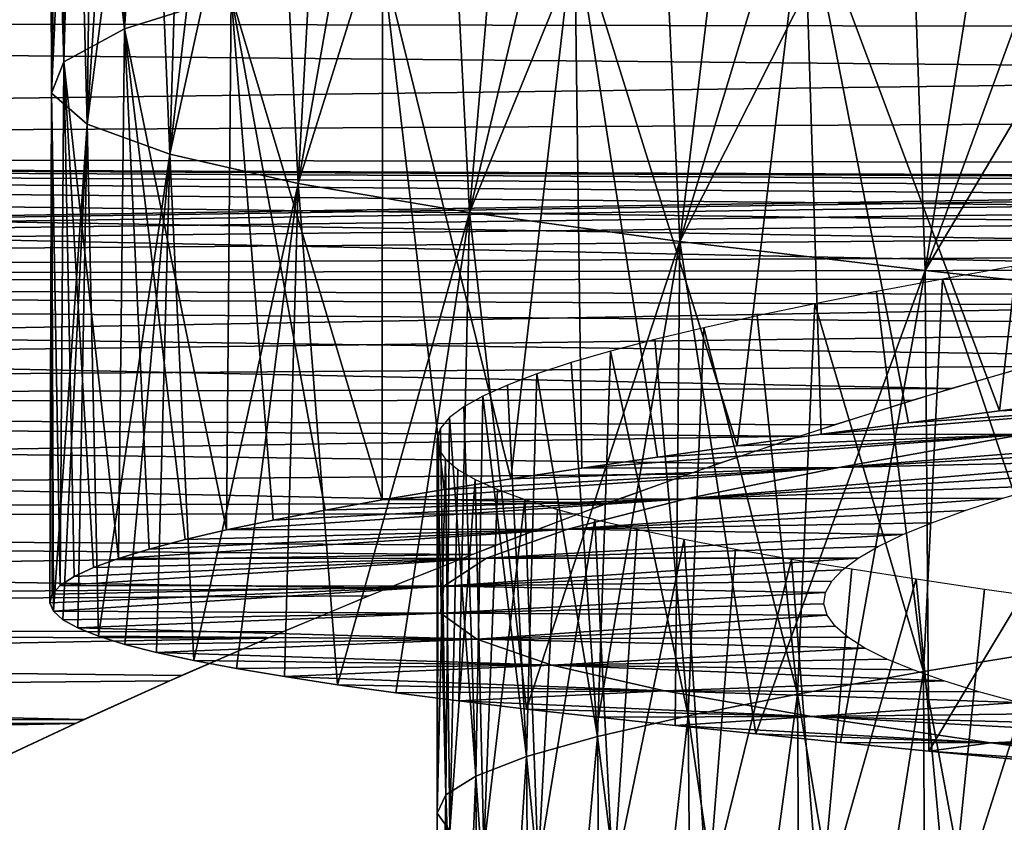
# Model space of a CAD drawing. Header units: millimetres. Extents: x -161 to 161, y -94 to 1149.
# Tile 850 of 1056: x 37.41 to 40.46, y 445.73 to 448.22. Entities that reach past the tile are written whole.
import ezdxf

# ---------------------------------------------------------------- set-up
doc = ezdxf.new("R2010")
doc.units = ezdxf.units.MM
doc.header["$LTSCALE"] = 81.481481
for name, color, linetype in [('43', 7, 'CONTINUOUS'), ('44', 7, 'CONTINUOUS'), ('85', 7, 'CONTINUOUS'), ('87', 7, 'CONTINUOUS'), ('88', 7, 'CONTINUOUS')]:
    doc.layers.add(name, color=color, linetype=linetype)

msp = doc.modelspace()

# ---------------------------------------------------------------- linework, layer by layer
at = {"layer": '43', "color": 7, "linetype": 'CONTINUOUS', "true_color": 0xaaaaaa}
for points in [[(53, 448.396, -10.9496), (53, 448.1778, -10.685), (24.2, 448.2317, -10.7516), (53, 448.396, -10.9496)], [(53, 448.1778, -10.685), (53, 447.9648, -10.4157), (24.2, 448.2317, -10.7516), (53, 448.1778, -10.685)], [(24.2, 448.2317, -10.7516), (53, 447.9648, -10.4157), (24.2, 447.8095, -10.2126), (24.2, 448.2317, -10.7516)], [(53, 447.9648, -10.4157), (53, 447.757, -10.1418), (24.2, 447.8095, -10.2126), (53, 447.9648, -10.4157)], [(24.2, 447.8095, -10.2126), (53, 447.757, -10.1418), (44.6661, 447.7231, -10.0967), (24.2, 447.8095, -10.2126)], [(24.2, 447.4093, -9.6571), (24.2, 447.8095, -10.2126), (41.7641, 447.4471, -9.7116), (24.2, 447.4093, -9.6571)], [(41.7641, 447.4471, -9.7116), (24.2, 447.8095, -10.2126), (42.1324, 447.5158, -9.8096), (41.7641, 447.4471, -9.7116)], [(42.1324, 447.5158, -9.8096), (24.2, 447.8095, -10.2126), (42.4996, 447.5749, -9.8927), (42.1324, 447.5158, -9.8096)], [(42.4996, 447.5749, -9.8927), (24.2, 447.8095, -10.2126), (42.8642, 447.6245, -9.9617), (42.4996, 447.5749, -9.8927)], [(42.8642, 447.6245, -9.9617), (24.2, 447.8095, -10.2126), (43.2263, 447.6639, -10.016), (42.8642, 447.6245, -9.9617)], [(43.2263, 447.6639, -10.016), (24.2, 447.8095, -10.2126), (43.5868, 447.6932, -10.056), (43.2263, 447.6639, -10.016)], [(43.5868, 447.6932, -10.056), (24.2, 447.8095, -10.2126), (43.9466, 447.7126, -10.0824), (43.5868, 447.6932, -10.056)], [(43.9466, 447.7126, -10.0824), (24.2, 447.8095, -10.2126), (44.3065, 447.7225, -10.0959), (43.9466, 447.7126, -10.0824)], [(44.3065, 447.7225, -10.0959), (24.2, 447.8095, -10.2126), (44.6661, 447.7231, -10.0967), (44.3065, 447.7225, -10.0959)], [(41.3963, 447.3688, -9.5983), (24.2, 447.4093, -9.6571), (41.7641, 447.4471, -9.7116), (41.3963, 447.3688, -9.5983)], [(24.2, 447.0318, -9.0859), (24.2, 447.4093, -9.6571), (40.2956, 447.0783, -9.1591), (24.2, 447.0318, -9.0859)], [(40.2956, 447.0783, -9.1591), (24.2, 447.4093, -9.6571), (40.6627, 447.1839, -9.3221), (40.2956, 447.0783, -9.1591)], [(40.6627, 447.1839, -9.3221), (24.2, 447.4093, -9.6571), (41.0302, 447.2811, -9.4687), (40.6627, 447.1839, -9.3221)], [(41.0302, 447.2811, -9.4687), (24.2, 447.4093, -9.6571), (41.3963, 447.3688, -9.5983), (41.0302, 447.2811, -9.4687)], [(39.9326, 446.9656, -8.9804), (24.2, 447.0318, -9.0859), (40.2956, 447.0783, -9.1591), (39.9326, 446.9656, -8.9804)], [(24.2, 446.6776, -8.5), (24.2, 447.0318, -9.0859), (39.2283, 446.7226, -8.5775), (24.2, 446.6776, -8.5)], [(39.2283, 446.7226, -8.5775), (24.2, 447.0318, -9.0859), (39.5773, 446.847, -8.787), (39.2283, 446.7226, -8.5775)], [(39.5773, 446.847, -8.787), (24.2, 447.0318, -9.0859), (39.9326, 446.9656, -8.9804), (39.5773, 446.847, -8.787)], [(38.884, 446.5927, -8.3512), (24.2, 446.6776, -8.5), (39.2283, 446.7226, -8.5775), (38.884, 446.5927, -8.3512)], [(24.2, 446.3472, -7.9003), (24.2, 446.6776, -8.5), (38.5475, 446.4592, -8.11), (24.2, 446.3472, -7.9003)], [(38.5475, 446.4592, -8.11), (24.2, 446.6776, -8.5), (38.884, 446.5927, -8.3512), (38.5475, 446.4592, -8.11)], [(38.2218, 446.3241, -7.856), (24.2, 446.3472, -7.9003), (38.5475, 446.4592, -8.11), (38.2218, 446.3241, -7.856)], [(24.2, 446.0413, -7.2878), (24.2, 446.3472, -7.9003), (37.605, 446.052, -7.3101), (24.2, 446.0413, -7.2878)], [(37.605, 446.052, -7.3101), (24.2, 446.3472, -7.9003), (37.9084, 446.1885, -7.5901), (37.605, 446.052, -7.3101)], [(37.9084, 446.1885, -7.5901), (24.2, 446.3472, -7.9003), (38.2218, 446.3241, -7.856), (37.9084, 446.1885, -7.5901)], [(37.3122, 445.9156, -7.0167), (24.2, 446.0413, -7.2878), (37.605, 446.052, -7.3101), (37.3122, 445.9156, -7.0167)]]:
    msp.add_3dface(points, dxfattribs=at)
at = {"layer": '44', "color": 7, "linetype": 'CONTINUOUS', "true_color": 0xaaaaaa}
for points in [[(53, 448.1778, 10.685), (53, 448.396, 10.9496), (24.2, 448.2317, 10.7516), (53, 448.1778, 10.685)], [(24.2, 447.8095, 10.2126), (53, 448.1778, 10.685), (24.2, 448.2317, 10.7516), (24.2, 447.8095, 10.2126)], [(53, 447.9648, 10.4157), (53, 448.1778, 10.685), (24.2, 447.8095, 10.2126), (53, 447.9648, 10.4157)], [(53, 447.757, 10.1418), (53, 447.9648, 10.4157), (24.2, 447.8095, 10.2126), (53, 447.757, 10.1418)], [(44.5662, 447.7238, 10.0975), (53, 447.757, 10.1418), (24.2, 447.8095, 10.2126), (44.5662, 447.7238, 10.0975)], [(44.197, 447.7205, 10.0932), (44.5662, 447.7238, 10.0975), (24.2, 447.8095, 10.2126), (44.197, 447.7205, 10.0932)], [(24.2, 447.4093, 9.6571), (44.197, 447.7205, 10.0932), (24.2, 447.8095, 10.2126), (24.2, 447.4093, 9.6571)], [(43.8276, 447.7071, 10.075), (44.197, 447.7205, 10.0932), (24.2, 447.4093, 9.6571), (43.8276, 447.7071, 10.075)], [(43.4584, 447.6835, 10.0428), (43.8276, 447.7071, 10.075), (24.2, 447.4093, 9.6571), (43.4584, 447.6835, 10.0428)], [(43.0895, 447.6498, 9.9966), (43.4584, 447.6835, 10.0428), (24.2, 447.4093, 9.6571), (43.0895, 447.6498, 9.9966)], [(42.7203, 447.606, 9.936), (43.0895, 447.6498, 9.9966), (24.2, 447.4093, 9.6571), (42.7203, 447.606, 9.936)], [(42.3509, 447.5523, 9.8611), (42.7203, 447.606, 9.936), (24.2, 447.4093, 9.6571), (42.3509, 447.5523, 9.8611)], [(41.9826, 447.4892, 9.7718), (42.3509, 447.5523, 9.8611), (24.2, 447.4093, 9.6571), (41.9826, 447.4892, 9.7718)], [(41.6166, 447.4167, 9.6679), (41.9826, 447.4892, 9.7718), (24.2, 447.4093, 9.6571), (41.6166, 447.4167, 9.6679)], [(41.2519, 447.3351, 9.5488), (41.6166, 447.4167, 9.6679), (24.2, 447.4093, 9.6571), (41.2519, 447.3351, 9.5488)], [(24.2, 447.0318, 9.0859), (41.2519, 447.3351, 9.5488), (24.2, 447.4093, 9.6571), (24.2, 447.0318, 9.0859)], [(40.8882, 447.2448, 9.4143), (41.2519, 447.3351, 9.5488), (24.2, 447.0318, 9.0859), (40.8882, 447.2448, 9.4143)], [(40.528, 447.1466, 9.2651), (40.8882, 447.2448, 9.4143), (24.2, 447.0318, 9.0859), (40.528, 447.1466, 9.2651)], [(40.1734, 447.0418, 9.1017), (40.528, 447.1466, 9.2651), (24.2, 447.0318, 9.0859), (40.1734, 447.0418, 9.1017)], [(39.8236, 446.9301, 8.9231), (40.1734, 447.0418, 9.1017), (24.2, 447.0318, 9.0859), (39.8236, 446.9301, 8.9231)], [(24.2, 446.6776, 8.5), (39.8236, 446.9301, 8.9231), (24.2, 447.0318, 9.0859), (24.2, 446.6776, 8.5)], [(39.4779, 446.8122, 8.729), (39.8236, 446.9301, 8.9231), (24.2, 446.6776, 8.5), (39.4779, 446.8122, 8.729)], [(39.1388, 446.6896, 8.5207), (39.4779, 446.8122, 8.729), (24.2, 446.6776, 8.5), (39.1388, 446.6896, 8.5207)], [(38.8091, 446.5639, 8.3), (39.1388, 446.6896, 8.5207), (24.2, 446.6776, 8.5), (38.8091, 446.5639, 8.3)], [(24.2, 446.3472, 7.9003), (38.8091, 446.5639, 8.3), (24.2, 446.6776, 8.5), (24.2, 446.3472, 7.9003)], [(38.4883, 446.4354, 8.0661), (38.8091, 446.5639, 8.3), (24.2, 446.3472, 7.9003), (38.4883, 446.4354, 8.0661)], [(38.1754, 446.3044, 7.8181), (38.4883, 446.4354, 8.0661), (24.2, 446.3472, 7.9003), (38.1754, 446.3044, 7.8181)], [(24.2, 446.0413, 7.2878), (38.1754, 446.3044, 7.8181), (24.2, 446.3472, 7.9003), (24.2, 446.0413, 7.2878)], [(37.8719, 446.1721, 7.5573), (38.1754, 446.3044, 7.8181), (24.2, 446.0413, 7.2878), (37.8719, 446.1721, 7.5573)], [(37.5795, 446.0401, 7.2852), (37.8719, 446.1721, 7.5573), (24.2, 446.0413, 7.2878), (37.5795, 446.0401, 7.2852)], [(24.2, 445.7603, 6.6634), (37.5795, 446.0401, 7.2852), (24.2, 446.0413, 7.2878), (24.2, 445.7603, 6.6634)], [(37.2977, 445.9087, 7.0013), (37.5795, 446.0401, 7.2852), (24.2, 445.7603, 6.6634), (37.2977, 445.9087, 7.0013)]]:
    msp.add_3dface(points, dxfattribs=at)
at = {"layer": '85', "color": 7, "linetype": 'CONTINUOUS', "true_color": 0xaaaaaa}
for points in [[(40.5168, 446.9356, 4.1769), (41.1718, 447.0422, 4.714), (39.8911, 446.936, 5.2298), (40.5168, 446.9356, 4.1769)], [(39.8911, 446.936, 5.2298), (41.1718, 447.0422, 4.714), (40.1624, 446.9721, 5.4564), (39.8911, 446.936, 5.2298)], [(40.1624, 446.9721, 5.4564), (41.1718, 447.0422, 4.714), (40.4447, 447.0087, 5.6689), (40.1624, 446.9721, 5.4564)], [(40.4447, 447.0087, 5.6689), (41.1718, 447.0422, 4.714), (40.7371, 447.046, 5.8671), (40.4447, 447.0087, 5.6689)], [(39.9468, 446.8334, 3.5499), (40.5168, 446.9356, 4.1769), (39.1498, 446.8316, 4.4715), (39.9468, 446.8334, 3.5499)], [(39.1498, 446.8316, 4.4715), (40.5168, 446.9356, 4.1769), (39.3841, 446.8657, 4.7368), (39.1498, 446.8316, 4.4715)], [(39.3841, 446.8657, 4.7368), (40.5168, 446.9356, 4.1769), (39.6314, 446.9006, 4.9898), (39.3841, 446.8657, 4.7368)], [(39.6314, 446.9006, 4.9898), (40.5168, 446.9356, 4.1769), (39.8911, 446.936, 5.2298), (39.6314, 446.9006, 4.9898)], [(40.5168, 446.9356, 4.1769), (39.9468, 446.8334, 3.5499), (41.2223, 446.9358, 3.188), (40.5168, 446.9356, 4.1769)], [(41.2223, 446.9358, 3.188), (39.9468, 446.8334, 3.5499), (41.0458, 446.8951, 2.9969), (41.2223, 446.9358, 3.188)], [(41.0458, 446.8951, 2.9969), (39.9468, 446.8334, 3.5499), (40.8803, 446.855, 2.796), (41.0458, 446.8951, 2.9969)], [(39.9468, 446.8334, 3.5499), (39.4732, 446.7356, 2.8467), (40.8803, 446.855, 2.796), (39.9468, 446.8334, 3.5499)], [(40.8803, 446.855, 2.796), (39.4732, 446.7356, 2.8467), (40.7262, 446.8153, 2.5861), (40.8803, 446.855, 2.796)], [(39.4732, 446.7356, 2.8467), (39.9468, 446.8334, 3.5499), (38.5307, 446.7328, 3.6096), (39.4732, 446.7356, 2.8467)], [(38.5307, 446.7328, 3.6096), (39.9468, 446.8334, 3.5499), (38.7227, 446.7651, 3.9072), (38.5307, 446.7328, 3.6096)], [(38.7227, 446.7651, 3.9072), (39.9468, 446.8334, 3.5499), (38.9292, 446.798, 4.1947), (38.7227, 446.7651, 3.9072)], [(38.9292, 446.798, 4.1947), (39.9468, 446.8334, 3.5499), (39.1498, 446.8316, 4.4715), (38.9292, 446.798, 4.1947)], [(40.7262, 446.8153, 2.5861), (39.4732, 446.7356, 2.8467), (40.5841, 446.7762, 2.3681), (40.7262, 446.8153, 2.5861)], [(40.5841, 446.7762, 2.3681), (39.4732, 446.7356, 2.8467), (40.4545, 446.7377, 2.1428), (40.5841, 446.7762, 2.3681)], [(39.1061, 446.6419, 2.0822), (39.4732, 446.7356, 2.8467), (38.0475, 446.6395, 2.6644), (39.1061, 446.6419, 2.0822)], [(38.0475, 446.6395, 2.6644), (39.4732, 446.7356, 2.8467), (38.1927, 446.67, 2.9875), (38.0475, 446.6395, 2.6644)], [(38.1927, 446.67, 2.9875), (39.4732, 446.7356, 2.8467), (38.3539, 446.7011, 3.3029), (38.1927, 446.67, 2.9875)], [(38.3539, 446.7011, 3.3029), (39.4732, 446.7356, 2.8467), (38.5307, 446.7328, 3.6096), (38.3539, 446.7011, 3.3029)], [(39.4732, 446.7356, 2.8467), (39.1061, 446.6419, 2.0822), (40.4545, 446.7377, 2.1428), (39.4732, 446.7356, 2.8467)], [(40.4545, 446.7377, 2.1428), (39.1061, 446.6419, 2.0822), (40.338, 446.6997, 1.911), (40.4545, 446.7377, 2.1428)], [(40.338, 446.6997, 1.911), (39.1061, 446.6419, 2.0822), (40.2347, 446.6622, 1.6733), (40.338, 446.6997, 1.911)], [(40.2347, 446.6622, 1.6733), (39.1061, 446.6419, 2.0822), (40.1449, 446.6251, 1.43), (40.2347, 446.6622, 1.6733)], [(38.8539, 446.5521, 1.2722), (39.1061, 446.6419, 2.0822), (37.7124, 446.5513, 1.6565), (38.8539, 446.5521, 1.2722)], [(37.7124, 446.5513, 1.6565), (39.1061, 446.6419, 2.0822), (37.8072, 446.5802, 1.998), (37.7124, 446.5513, 1.6565)], [(37.8072, 446.5802, 1.998), (39.1061, 446.6419, 2.0822), (37.9189, 446.6096, 2.3343), (37.8072, 446.5802, 1.998)], [(37.9189, 446.6096, 2.3343), (39.1061, 446.6419, 2.0822), (38.0475, 446.6395, 2.6644), (37.9189, 446.6096, 2.3343)], [(39.1061, 446.6419, 2.0822), (38.8539, 446.5521, 1.2722), (40.1449, 446.6251, 1.43), (39.1061, 446.6419, 2.0822)], [(40.1449, 446.6251, 1.43), (38.8539, 446.5521, 1.2722), (40.0688, 446.5885, 1.1816), (40.1449, 446.6251, 1.43)], [(40.0688, 446.5885, 1.1816), (38.8539, 446.5521, 1.2722), (40.0065, 446.5522, 0.9289), (40.0688, 446.5885, 1.1816)], [(38.721, 446.4657, 0.4341), (38.8539, 446.5521, 1.2722), (37.532, 446.4675, 0.6093), (38.721, 446.4657, 0.4341)], [(37.532, 446.4675, 0.6093), (38.8539, 446.5521, 1.2722), (37.5747, 446.495, 0.9612), (37.532, 446.4675, 0.6093)], [(37.5747, 446.495, 0.9612), (38.8539, 446.5521, 1.2722), (37.6349, 446.5229, 1.3106), (37.5747, 446.495, 0.9612)], [(37.6349, 446.5229, 1.3106), (38.8539, 446.5521, 1.2722), (37.7124, 446.5513, 1.6565), (37.6349, 446.5229, 1.3106)], [(38.8539, 446.5521, 1.2722), (38.721, 446.4657, 0.4341), (40.0065, 446.5522, 0.9289), (38.8539, 446.5521, 1.2722)], [(40.0065, 446.5522, 0.9289), (38.721, 446.4657, 0.4341), (39.9582, 446.5162, 0.6728), (40.0065, 446.5522, 0.9289)], [(39.9582, 446.5162, 0.6728), (38.721, 446.4657, 0.4341), (39.9244, 446.4807, 0.4143), (39.9582, 446.5162, 0.6728)], [(39.9244, 446.4807, 0.4143), (38.721, 446.4657, 0.4341), (39.905, 446.4454, 0.1543), (39.9244, 446.4807, 0.4143)], [(37.5111, 446.3875, -0.4531), (38.721, 446.4657, 0.4341), (37.5001, 446.4138, -0.0988), (37.5111, 446.3875, -0.4531)], [(37.5001, 446.4138, -0.0988), (38.721, 446.4657, 0.4341), (37.5071, 446.4405, 0.2556), (37.5001, 446.4138, -0.0988)], [(37.5071, 446.4405, 0.2556), (38.721, 446.4657, 0.4341), (37.532, 446.4675, 0.6093), (37.5071, 446.4405, 0.2556)], [(38.7109, 446.3821, -0.4145), (38.721, 446.4657, 0.4341), (37.5111, 446.3875, -0.4531), (38.7109, 446.3821, -0.4145)], [(38.721, 446.4657, 0.4341), (38.7109, 446.3821, -0.4145), (39.905, 446.4454, 0.1543), (38.721, 446.4657, 0.4341)], [(39.905, 446.4454, 0.1543), (38.7109, 446.3821, -0.4145), (39.9002, 446.4105, -0.1063), (39.905, 446.4454, 0.1543)], [(39.9002, 446.4105, -0.1063), (38.7109, 446.3821, -0.4145), (39.9103, 446.3759, -0.3669), (39.9002, 446.4105, -0.1063)], [(37.54, 446.3615, -0.8065), (38.7109, 446.3821, -0.4145), (37.5111, 446.3875, -0.4531), (37.54, 446.3615, -0.8065)], [(37.5865, 446.3358, -1.158), (38.7109, 446.3821, -0.4145), (37.54, 446.3615, -0.8065), (37.5865, 446.3358, -1.158)], [(38.8239, 446.3007, -1.2557), (38.7109, 446.3821, -0.4145), (37.5865, 446.3358, -1.158), (38.8239, 446.3007, -1.2557)], [(38.7109, 446.3821, -0.4145), (38.8239, 446.3007, -1.2557), (39.9103, 446.3759, -0.3669), (38.7109, 446.3821, -0.4145)], [(39.9103, 446.3759, -0.3669), (38.8239, 446.3007, -1.2557), (39.9349, 446.3415, -0.6266), (39.9103, 446.3759, -0.3669)], [(37.6506, 446.3103, -1.5067), (38.8239, 446.3007, -1.2557), (37.5865, 446.3358, -1.158), (37.6506, 446.3103, -1.5067)], [(39.9349, 446.3415, -0.6266), (38.8239, 446.3007, -1.2557), (39.974, 446.3073, -0.8845), (39.9349, 446.3415, -0.6266)], [(37.732, 446.285, -1.8518), (38.8239, 446.3007, -1.2557), (37.6506, 446.3103, -1.5067), (37.732, 446.285, -1.8518)], [(37.8306, 446.2599, -2.1924), (38.8239, 446.3007, -1.2557), (37.732, 446.285, -1.8518), (37.8306, 446.2599, -2.1924)], [(39.0568, 446.2206, -2.0718), (38.8239, 446.3007, -1.2557), (37.8306, 446.2599, -2.1924), (39.0568, 446.2206, -2.0718)], [(39.974, 446.3073, -0.8845), (38.8239, 446.3007, -1.2557), (40.0274, 446.2733, -1.14), (39.974, 446.3073, -0.8845)], [(38.8239, 446.3007, -1.2557), (39.0568, 446.2206, -2.0718), (40.0274, 446.2733, -1.14), (38.8239, 446.3007, -1.2557)], [(37.9461, 446.2349, -2.5276), (39.0568, 446.2206, -2.0718), (37.8306, 446.2599, -2.1924), (37.9461, 446.2349, -2.5276)], [(40.0274, 446.2733, -1.14), (39.0568, 446.2206, -2.0718), (40.095, 446.2394, -1.3921), (40.0274, 446.2733, -1.14)], [(38.0785, 446.21, -2.8565), (39.0568, 446.2206, -2.0718), (37.9461, 446.2349, -2.5276), (38.0785, 446.21, -2.8565)], [(40.095, 446.2394, -1.3921), (39.0568, 446.2206, -2.0718), (40.1766, 446.2056, -1.64), (40.095, 446.2394, -1.3921)], [(38.2273, 446.1851, -3.1781), (39.0568, 446.2206, -2.0718), (38.0785, 446.21, -2.8565), (38.2273, 446.1851, -3.1781)], [(39.4057, 446.1411, -2.8453), (39.0568, 446.2206, -2.0718), (38.2273, 446.1851, -3.1781), (39.4057, 446.1411, -2.8453)], [(39.0568, 446.2206, -2.0718), (39.4057, 446.1411, -2.8453), (40.272, 446.1719, -1.8829), (39.0568, 446.2206, -2.0718)], [(40.1766, 446.2056, -1.64), (39.0568, 446.2206, -2.0718), (40.272, 446.1719, -1.8829), (40.1766, 446.2056, -1.64)], [(38.3921, 446.1601, -3.4918), (39.4057, 446.1411, -2.8453), (38.2273, 446.1851, -3.1781), (38.3921, 446.1601, -3.4918)], [(40.272, 446.1719, -1.8829), (39.4057, 446.1411, -2.8453), (40.3809, 446.1383, -2.1199), (40.272, 446.1719, -1.8829)], [(38.5724, 446.1351, -3.7968), (39.4057, 446.1411, -2.8453), (38.3921, 446.1601, -3.4918), (38.5724, 446.1351, -3.7968)], [(38.7677, 446.11, -4.0924), (39.4057, 446.1411, -2.8453), (38.5724, 446.1351, -3.7968), (38.7677, 446.11, -4.0924)], [(39.8626, 446.0611, -3.5602), (39.4057, 446.1411, -2.8453), (38.7677, 446.11, -4.0924), (39.8626, 446.0611, -3.5602)], [(39.4057, 446.1411, -2.8453), (39.8626, 446.0611, -3.5602), (40.5029, 446.1046, -2.3503), (39.4057, 446.1411, -2.8453)], [(40.3809, 446.1383, -2.1199), (39.4057, 446.1411, -2.8453), (40.5029, 446.1046, -2.3503), (40.3809, 446.1383, -2.1199)], [(38.9775, 446.0847, -4.3779), (39.8626, 446.0611, -3.5602), (38.7677, 446.11, -4.0924), (38.9775, 446.0847, -4.3779)], [(40.5029, 446.1046, -2.3503), (39.8626, 446.0611, -3.5602), (40.6375, 446.0709, -2.5736), (40.5029, 446.1046, -2.3503)], [(39.2013, 446.0592, -4.6525), (39.8626, 446.0611, -3.5602), (38.9775, 446.0847, -4.3779), (39.2013, 446.0592, -4.6525)], [(39.4386, 446.0335, -4.9155), (39.8626, 446.0611, -3.5602), (39.2013, 446.0592, -4.6525), (39.4386, 446.0335, -4.9155)], [(40.4175, 445.9798, -4.2016), (39.8626, 446.0611, -3.5602), (39.4386, 446.0335, -4.9155), (40.4175, 445.9798, -4.2016)], [(40.6375, 446.0709, -2.5736), (39.8626, 446.0611, -3.5602), (40.7842, 446.0371, -2.7888), (40.6375, 446.0709, -2.5736)], [(39.8626, 446.0611, -3.5602), (40.4175, 445.9798, -4.2016), (40.9426, 446.0031, -2.9954), (39.8626, 446.0611, -3.5602)], [(40.7842, 446.0371, -2.7888), (39.8626, 446.0611, -3.5602), (40.9426, 446.0031, -2.9954), (40.7842, 446.0371, -2.7888)], [(39.6889, 446.0074, -5.1661), (40.4175, 445.9798, -4.2016), (39.4386, 446.0335, -4.9155), (39.6889, 446.0074, -5.1661)], [(39.9515, 445.981, -5.4035), (40.4175, 445.9798, -4.2016), (39.6889, 446.0074, -5.1661), (39.9515, 445.981, -5.4035)], [(40.2255, 445.9542, -5.6274), (40.4175, 445.9798, -4.2016), (39.9515, 445.981, -5.4035), (40.2255, 445.9542, -5.6274)], [(40.9426, 446.0031, -2.9954), (40.4175, 445.9798, -4.2016), (41.112, 445.969, -3.1926), (40.9426, 446.0031, -2.9954)], [(41.0595, 445.8962, -4.7552), (40.4175, 445.9798, -4.2016), (40.2255, 445.9542, -5.6274), (41.0595, 445.8962, -4.7552)], [(40.5103, 445.9269, -5.8372), (41.0595, 445.8962, -4.7552), (40.2255, 445.9542, -5.6274), (40.5103, 445.9269, -5.8372)], [(40.4175, 445.9798, -4.2016), (41.0595, 445.8962, -4.7552), (41.292, 445.9347, -3.3797), (40.4175, 445.9798, -4.2016)], [(41.112, 445.969, -3.1926), (40.4175, 445.9798, -4.2016), (41.292, 445.9347, -3.3797), (41.112, 445.969, -3.1926)]]:
    msp.add_3dface(points, dxfattribs=at)
at = {"layer": '87', "color": 7, "linetype": 'CONTINUOUS', "true_color": 0xaaaaaa}
for points in [[(37.5104, 449.5, 0.3741), (37.5004, 449.5, 0.0256), (37.5435, 448.091, 0.7641), (37.5104, 449.5, 0.3741)], [(37.5004, 449.5, 0.0256), (37.5077, 449.5, -0.3229), (37.5043, 447.9929, -0.2591), (37.5004, 449.5, 0.0256)], [(37.5435, 448.091, 0.7641), (37.5004, 449.5, 0.0256), (37.5043, 447.9929, -0.2591), (37.5435, 448.091, 0.7641)], [(37.5077, 449.5, -0.3229), (37.5323, 449.5, -0.6707), (37.5043, 447.9929, -0.2591), (37.5077, 449.5, -0.3229)], [(37.5323, 449.5, -0.6707), (37.5742, 449.5, -1.0168), (37.5043, 447.9929, -0.2591), (37.5323, 449.5, -0.6707)], [(37.5043, 447.9929, -0.2591), (37.5742, 449.5, -1.0168), (37.615, 447.8976, -1.2772), (37.5043, 447.9929, -0.2591)], [(37.5377, 449.5, 0.7218), (37.5104, 449.5, 0.3741), (37.5435, 448.091, 0.7641), (37.5377, 449.5, 0.7218)], [(37.5822, 449.5, 1.0681), (37.5377, 449.5, 0.7218), (37.5435, 448.091, 0.7641), (37.5822, 449.5, 1.0681)], [(37.7308, 448.1923, 1.7707), (37.5822, 449.5, 1.0681), (37.5435, 448.091, 0.7641), (37.7308, 448.1923, 1.7707)], [(37.5742, 449.5, -1.0168), (37.6347, 449.4605, -1.3646), (37.615, 447.8976, -1.2772), (37.5742, 449.5, -1.0168)], [(37.6439, 449.5, 1.4116), (37.5822, 449.5, 1.0681), (37.7308, 448.1923, 1.7707), (37.6439, 449.5, 1.4116)], [(37.7225, 449.5, 1.7508), (37.6439, 449.5, 1.4116), (37.7308, 448.1923, 1.7707), (37.7225, 449.5, 1.7508)], [(37.8177, 449.5, 2.0844), (37.7225, 449.5, 1.7508), (37.7308, 448.1923, 1.7707), (37.8177, 449.5, 2.0844)], [(38.062, 448.2971, 2.7393), (37.8177, 449.5, 2.0844), (37.7308, 448.1923, 1.7707), (38.062, 448.2971, 2.7393)], [(37.6347, 449.4605, -1.3646), (37.7122, 449.4214, -1.7091), (37.615, 447.8976, -1.2772), (37.6347, 449.4605, -1.3646)], [(37.7122, 449.4214, -1.7091), (37.8069, 449.3827, -2.0493), (37.615, 447.8976, -1.2772), (37.7122, 449.4214, -1.7091)], [(37.615, 447.8976, -1.2772), (37.8069, 449.3827, -2.0493), (37.8717, 447.8048, -2.2687), (37.615, 447.8976, -1.2772)], [(37.8069, 449.3827, -2.0493), (37.9186, 449.3442, -2.3843), (37.8717, 447.8048, -2.2687), (37.8069, 449.3827, -2.0493)], [(37.9186, 449.3442, -2.3843), (38.0472, 449.3061, -2.7133), (37.8717, 447.8048, -2.2687), (37.9186, 449.3442, -2.3843)], [(38.0472, 449.3061, -2.7133), (38.1924, 449.2682, -3.0355), (37.8717, 447.8048, -2.2687), (38.0472, 449.3061, -2.7133)], [(37.8717, 447.8048, -2.2687), (38.1924, 449.2682, -3.0355), (38.27, 447.7137, -3.2121), (37.8717, 447.8048, -2.2687)], [(38.1924, 449.2682, -3.0355), (38.3537, 449.2307, -3.3499), (38.27, 447.7137, -3.2121), (38.1924, 449.2682, -3.0355)], [(38.3537, 449.2307, -3.3499), (38.5306, 449.1935, -3.6558), (38.27, 447.7137, -3.2121), (38.3537, 449.2307, -3.3499)], [(38.5306, 449.1935, -3.6558), (38.7225, 449.1565, -3.9522), (38.27, 447.7137, -3.2121), (38.5306, 449.1935, -3.6558)], [(38.27, 447.7137, -3.2121), (38.7225, 449.1565, -3.9522), (38.8014, 447.6236, -4.0877), (38.27, 447.7137, -3.2121)], [(38.7225, 449.1565, -3.9522), (38.9289, 449.1198, -4.2386), (38.8014, 447.6236, -4.0877), (38.7225, 449.1565, -3.9522)], [(38.9289, 449.1198, -4.2386), (39.1492, 449.0834, -4.514), (38.8014, 447.6236, -4.0877), (38.9289, 449.1198, -4.2386)], [(39.1492, 449.0834, -4.514), (39.3831, 449.0471, -4.7781), (38.8014, 447.6236, -4.0877), (39.1492, 449.0834, -4.514)], [(38.8014, 447.6236, -4.0877), (39.3831, 449.0471, -4.7781), (39.4537, 447.5338, -4.877), (38.8014, 447.6236, -4.0877)], [(39.3831, 449.0471, -4.7781), (39.6302, 449.011, -5.03), (39.4537, 447.5338, -4.877), (39.3831, 449.0471, -4.7781)], [(39.6302, 449.011, -5.03), (39.8897, 448.9751, -5.2691), (39.4537, 447.5338, -4.877), (39.6302, 449.011, -5.03)], [(39.8897, 448.9751, -5.2691), (40.1611, 448.9394, -5.4948), (39.4537, 447.5338, -4.877), (39.8897, 448.9751, -5.2691)], [(39.4537, 447.5338, -4.877), (40.1611, 448.9394, -5.4948), (40.2141, 447.4435, -5.5625), (39.4537, 447.5338, -4.877)], [(40.1611, 448.9394, -5.4948), (40.4435, 448.9037, -5.7066), (40.2141, 447.4435, -5.5625), (40.1611, 448.9394, -5.4948)], [(40.4435, 448.9037, -5.7066), (40.7361, 448.8681, -5.9041), (40.2141, 447.4435, -5.5625), (40.4435, 448.9037, -5.7066)], [(40.7361, 448.8681, -5.9041), (41.0381, 448.8326, -6.0866), (40.2141, 447.4435, -5.5625), (40.7361, 448.8681, -5.9041)], [(40.2141, 447.4435, -5.5625), (41.0381, 448.8326, -6.0866), (41.0658, 447.3517, -6.1305), (40.2141, 447.4435, -5.5625)], [(40.4447, 447.0087, 5.6689), (40.6477, 448.7513, 5.8409), (39.8375, 448.6328, 5.2166), (40.4447, 447.0087, 5.6689)], [(40.4447, 447.0087, 5.6689), (40.7371, 447.046, 5.8671), (40.6477, 448.7513, 5.8409), (40.4447, 447.0087, 5.6689)], [(39.6314, 446.9006, 4.9898), (39.8375, 448.6328, 5.2166), (39.127, 448.5175, 4.4807), (39.6314, 446.9006, 4.9898)], [(39.6314, 446.9006, 4.9898), (39.8911, 446.936, 5.2298), (39.8375, 448.6328, 5.2166), (39.6314, 446.9006, 4.9898)], [(39.8911, 446.936, 5.2298), (40.1624, 446.9721, 5.4564), (39.8375, 448.6328, 5.2166), (39.8911, 446.936, 5.2298)], [(40.1624, 446.9721, 5.4564), (40.4447, 447.0087, 5.6689), (39.8375, 448.6328, 5.2166), (40.1624, 446.9721, 5.4564)], [(38.9292, 446.798, 4.1947), (39.127, 448.5175, 4.4807), (38.5311, 448.4055, 3.6489), (38.9292, 446.798, 4.1947)], [(38.9292, 446.798, 4.1947), (39.1498, 446.8316, 4.4715), (39.127, 448.5175, 4.4807), (38.9292, 446.798, 4.1947)], [(39.1498, 446.8316, 4.4715), (39.3841, 446.8657, 4.7368), (39.127, 448.5175, 4.4807), (39.1498, 446.8316, 4.4715)], [(39.3841, 446.8657, 4.7368), (39.6314, 446.9006, 4.9898), (39.127, 448.5175, 4.4807), (39.3841, 446.8657, 4.7368)], [(38.5307, 446.7328, 3.6096), (38.5311, 448.4055, 3.6489), (38.062, 448.2971, 2.7393), (38.5307, 446.7328, 3.6096)], [(38.5307, 446.7328, 3.6096), (38.7227, 446.7651, 3.9072), (38.5311, 448.4055, 3.6489), (38.5307, 446.7328, 3.6096)], [(38.7227, 446.7651, 3.9072), (38.9292, 446.798, 4.1947), (38.5311, 448.4055, 3.6489), (38.7227, 446.7651, 3.9072)], [(38.0475, 446.6395, 2.6644), (38.062, 448.2971, 2.7393), (37.7308, 448.1923, 1.7707), (38.0475, 446.6395, 2.6644)], [(38.0475, 446.6395, 2.6644), (38.1927, 446.67, 2.9875), (38.062, 448.2971, 2.7393), (38.0475, 446.6395, 2.6644)], [(38.1927, 446.67, 2.9875), (38.3539, 446.7011, 3.3029), (38.062, 448.2971, 2.7393), (38.1927, 446.67, 2.9875)], [(38.3539, 446.7011, 3.3029), (38.5307, 446.7328, 3.6096), (38.062, 448.2971, 2.7393), (38.3539, 446.7011, 3.3029)], [(37.7124, 446.5513, 1.6565), (37.7308, 448.1923, 1.7707), (37.5435, 448.091, 0.7641), (37.7124, 446.5513, 1.6565)], [(37.7124, 446.5513, 1.6565), (37.8072, 446.5802, 1.998), (37.7308, 448.1923, 1.7707), (37.7124, 446.5513, 1.6565)], [(37.8072, 446.5802, 1.998), (37.9189, 446.6096, 2.3343), (37.7308, 448.1923, 1.7707), (37.8072, 446.5802, 1.998)], [(37.9189, 446.6096, 2.3343), (38.0475, 446.6395, 2.6644), (37.7308, 448.1923, 1.7707), (37.9189, 446.6096, 2.3343)], [(37.532, 446.4675, 0.6093), (37.5435, 448.091, 0.7641), (37.5043, 447.9929, -0.2591), (37.532, 446.4675, 0.6093)], [(37.532, 446.4675, 0.6093), (37.5747, 446.495, 0.9612), (37.5435, 448.091, 0.7641), (37.532, 446.4675, 0.6093)], [(37.5747, 446.495, 0.9612), (37.6349, 446.5229, 1.3106), (37.5435, 448.091, 0.7641), (37.5747, 446.495, 0.9612)], [(37.6349, 446.5229, 1.3106), (37.7124, 446.5513, 1.6565), (37.5435, 448.091, 0.7641), (37.6349, 446.5229, 1.3106)], [(37.5111, 446.3875, -0.4531), (37.5001, 446.4138, -0.0988), (37.5043, 447.9929, -0.2591), (37.5111, 446.3875, -0.4531)], [(37.5001, 446.4138, -0.0988), (37.5071, 446.4405, 0.2556), (37.5043, 447.9929, -0.2591), (37.5001, 446.4138, -0.0988)], [(37.5111, 446.3875, -0.4531), (37.5043, 447.9929, -0.2591), (37.615, 447.8976, -1.2772), (37.5111, 446.3875, -0.4531)], [(37.5071, 446.4405, 0.2556), (37.532, 446.4675, 0.6093), (37.5043, 447.9929, -0.2591), (37.5071, 446.4405, 0.2556)], [(37.54, 446.3615, -0.8065), (37.5111, 446.3875, -0.4531), (37.615, 447.8976, -1.2772), (37.54, 446.3615, -0.8065)], [(37.5865, 446.3358, -1.158), (37.54, 446.3615, -0.8065), (37.615, 447.8976, -1.2772), (37.5865, 446.3358, -1.158)], [(37.6506, 446.3103, -1.5067), (37.5865, 446.3358, -1.158), (37.615, 447.8976, -1.2772), (37.6506, 446.3103, -1.5067)], [(37.6506, 446.3103, -1.5067), (37.615, 447.8976, -1.2772), (37.8717, 447.8048, -2.2687), (37.6506, 446.3103, -1.5067)], [(37.732, 446.285, -1.8518), (37.6506, 446.3103, -1.5067), (37.8717, 447.8048, -2.2687), (37.732, 446.285, -1.8518)], [(37.8306, 446.2599, -2.1924), (37.732, 446.285, -1.8518), (37.8717, 447.8048, -2.2687), (37.8306, 446.2599, -2.1924)], [(37.9461, 446.2349, -2.5276), (37.8306, 446.2599, -2.1924), (37.8717, 447.8048, -2.2687), (37.9461, 446.2349, -2.5276)], [(37.9461, 446.2349, -2.5276), (37.8717, 447.8048, -2.2687), (38.27, 447.7137, -3.2121), (37.9461, 446.2349, -2.5276)], [(38.0785, 446.21, -2.8565), (37.9461, 446.2349, -2.5276), (38.27, 447.7137, -3.2121), (38.0785, 446.21, -2.8565)], [(38.2273, 446.1851, -3.1781), (38.0785, 446.21, -2.8565), (38.27, 447.7137, -3.2121), (38.2273, 446.1851, -3.1781)], [(38.3921, 446.1601, -3.4918), (38.2273, 446.1851, -3.1781), (38.27, 447.7137, -3.2121), (38.3921, 446.1601, -3.4918)], [(38.3921, 446.1601, -3.4918), (38.27, 447.7137, -3.2121), (38.8014, 447.6236, -4.0877), (38.3921, 446.1601, -3.4918)], [(38.5724, 446.1351, -3.7968), (38.3921, 446.1601, -3.4918), (38.8014, 447.6236, -4.0877), (38.5724, 446.1351, -3.7968)], [(38.7677, 446.11, -4.0924), (38.5724, 446.1351, -3.7968), (38.8014, 447.6236, -4.0877), (38.7677, 446.11, -4.0924)], [(38.9775, 446.0847, -4.3779), (38.7677, 446.11, -4.0924), (38.8014, 447.6236, -4.0877), (38.9775, 446.0847, -4.3779)], [(38.9775, 446.0847, -4.3779), (38.8014, 447.6236, -4.0877), (39.4537, 447.5338, -4.877), (38.9775, 446.0847, -4.3779)], [(39.2013, 446.0592, -4.6525), (38.9775, 446.0847, -4.3779), (39.4537, 447.5338, -4.877), (39.2013, 446.0592, -4.6525)], [(39.4386, 446.0335, -4.9155), (39.2013, 446.0592, -4.6525), (39.4537, 447.5338, -4.877), (39.4386, 446.0335, -4.9155)], [(39.6889, 446.0074, -5.1661), (39.4386, 446.0335, -4.9155), (39.4537, 447.5338, -4.877), (39.6889, 446.0074, -5.1661)], [(39.6889, 446.0074, -5.1661), (39.4537, 447.5338, -4.877), (40.2141, 447.4435, -5.5625), (39.6889, 446.0074, -5.1661)], [(39.9515, 445.981, -5.4035), (39.6889, 446.0074, -5.1661), (40.2141, 447.4435, -5.5625), (39.9515, 445.981, -5.4035)], [(40.2255, 445.9542, -5.6274), (39.9515, 445.981, -5.4035), (40.2141, 447.4435, -5.5625), (40.2255, 445.9542, -5.6274)], [(40.2255, 445.9542, -5.6274), (40.2141, 447.4435, -5.5625), (41.0658, 447.3517, -6.1305), (40.2255, 445.9542, -5.6274)], [(40.5103, 445.9269, -5.8372), (40.2255, 445.9542, -5.6274), (41.0658, 447.3517, -6.1305), (40.5103, 445.9269, -5.8372)]]:
    msp.add_3dface(points, dxfattribs=at)
at = {"layer": '88', "color": 7, "linetype": 'CONTINUOUS', "true_color": 0xaaaaaa}
for points in [[(40.2679, 447.417, 3.9402), (40.65, 446.2731, 4.2761), (40.4844, 447.456, 4.1603), (40.2679, 447.417, 3.9402)], [(40.0635, 447.3785, 3.7088), (40.2093, 446.2007, 3.8376), (40.2679, 447.417, 3.9402), (40.0635, 447.3785, 3.7088)], [(40.2093, 446.2007, 3.8376), (40.65, 446.2731, 4.2761), (40.2679, 447.417, 3.9402), (40.2093, 446.2007, 3.8376)], [(39.8717, 447.3405, 3.467), (40.2093, 446.2007, 3.8376), (40.0635, 447.3785, 3.7088), (39.8717, 447.3405, 3.467)], [(39.6928, 447.3031, 3.2155), (39.8177, 446.1309, 3.3543), (39.8717, 447.3405, 3.467), (39.6928, 447.3031, 3.2155)], [(39.8177, 446.1309, 3.3543), (40.2093, 446.2007, 3.8376), (39.8717, 447.3405, 3.467), (39.8177, 446.1309, 3.3543)], [(39.5274, 447.2661, 2.9547), (39.8177, 446.1309, 3.3543), (39.6928, 447.3031, 3.2155), (39.5274, 447.2661, 2.9547)], [(39.3759, 447.2297, 2.6856), (39.4793, 446.0638, 2.8321), (39.5274, 447.2661, 2.9547), (39.3759, 447.2297, 2.6856)], [(39.4793, 446.0638, 2.8321), (39.8177, 446.1309, 3.3543), (39.5274, 447.2661, 2.9547), (39.4793, 446.0638, 2.8321)], [(39.2387, 447.1937, 2.4087), (39.4793, 446.0638, 2.8321), (39.3759, 447.2297, 2.6856), (39.2387, 447.1937, 2.4087)], [(39.1165, 447.1582, 2.1249), (39.198, 445.9993, 2.2769), (39.2387, 447.1937, 2.4087), (39.1165, 447.1582, 2.1249)], [(39.198, 445.9993, 2.2769), (39.4793, 446.0638, 2.8321), (39.2387, 447.1937, 2.4087), (39.198, 445.9993, 2.2769)], [(39.0097, 447.1232, 1.835), (39.198, 445.9993, 2.2769), (39.1165, 447.1582, 2.1249), (39.0097, 447.1232, 1.835)], [(38.9184, 447.0887, 1.54), (38.9776, 445.937, 1.6948), (39.0097, 447.1232, 1.835), (38.9184, 447.0887, 1.54)], [(38.9776, 445.937, 1.6948), (39.198, 445.9993, 2.2769), (39.0097, 447.1232, 1.835), (38.9776, 445.937, 1.6948)], [(38.8428, 447.0547, 1.2408), (38.9776, 445.937, 1.6948), (38.9184, 447.0887, 1.54), (38.8428, 447.0547, 1.2408)], [(38.7831, 447.0211, 0.9381), (38.8203, 445.8769, 1.0923), (38.8428, 447.0547, 1.2408), (38.7831, 447.0211, 0.9381)], [(38.8203, 445.8769, 1.0923), (38.9776, 445.937, 1.6948), (38.8428, 447.0547, 1.2408), (38.8203, 445.8769, 1.0923)], [(38.7393, 446.9879, 0.6327), (38.8203, 445.8769, 1.0923), (38.7831, 447.0211, 0.9381), (38.7393, 446.9879, 0.6327)], [(38.7116, 446.9551, 0.3254), (38.7274, 445.8187, 0.4765), (38.7393, 446.9879, 0.6327), (38.7116, 446.9551, 0.3254)], [(38.7274, 445.8187, 0.4765), (38.8203, 445.8769, 1.0923), (38.7393, 446.9879, 0.6327), (38.7274, 445.8187, 0.4765)], [(38.7003, 446.9226, 0.0171), (38.7274, 445.8187, 0.4765), (38.7116, 446.9551, 0.3254), (38.7003, 446.9226, 0.0171)], [(38.7003, 445.7621, -0.1457), (38.7274, 445.8187, 0.4765), (38.7003, 446.9226, 0.0171), (38.7003, 445.7621, -0.1457)], [(38.7054, 446.8905, -0.2914), (38.7003, 445.7621, -0.1457), (38.7003, 446.9226, 0.0171), (38.7054, 446.8905, -0.2914)], [(38.7268, 446.8586, -0.5992), (38.7003, 445.7621, -0.1457), (38.7054, 446.8905, -0.2914), (38.7268, 446.8586, -0.5992)], [(38.7399, 445.7068, -0.7673), (38.7003, 445.7621, -0.1457), (38.7268, 446.8586, -0.5992), (38.7399, 445.7068, -0.7673)], [(38.7645, 446.8271, -0.9055), (38.7399, 445.7068, -0.7673), (38.7268, 446.8586, -0.5992), (38.7645, 446.8271, -0.9055)], [(38.8182, 446.7958, -1.2094), (38.7399, 445.7068, -0.7673), (38.7645, 446.8271, -0.9055), (38.8182, 446.7958, -1.2094)], [(38.845, 445.6524, -1.3812), (38.7399, 445.7068, -0.7673), (38.8182, 446.7958, -1.2094), (38.845, 445.6524, -1.3812)], [(38.8877, 446.7646, -1.5101), (38.845, 445.6524, -1.3812), (38.8182, 446.7958, -1.2094), (38.8877, 446.7646, -1.5101)], [(38.973, 446.7337, -1.8067), (38.845, 445.6524, -1.3812), (38.8877, 446.7646, -1.5101), (38.973, 446.7337, -1.8067)], [(39.0143, 445.5986, -1.9806), (38.845, 445.6524, -1.3812), (38.973, 446.7337, -1.8067), (39.0143, 445.5986, -1.9806)], [(39.0737, 446.7029, -2.0984), (39.0143, 445.5986, -1.9806), (38.973, 446.7337, -1.8067), (39.0737, 446.7029, -2.0984)], [(39.1898, 446.6722, -2.3842), (39.0143, 445.5986, -1.9806), (39.0737, 446.7029, -2.0984), (39.1898, 446.6722, -2.3842)], [(39.2464, 445.5449, -2.5584), (39.0143, 445.5986, -1.9806), (39.1898, 446.6722, -2.3842), (39.2464, 445.5449, -2.5584)], [(39.3208, 446.6416, -2.6633), (39.2464, 445.5449, -2.5584), (39.1898, 446.6722, -2.3842), (39.3208, 446.6416, -2.6633)], [(39.4664, 446.6109, -2.935), (39.2464, 445.5449, -2.5584), (39.3208, 446.6416, -2.6633), (39.4664, 446.6109, -2.935)], [(39.5388, 445.4911, -3.1081), (39.2464, 445.5449, -2.5584), (39.4664, 446.6109, -2.935), (39.5388, 445.4911, -3.1081)], [(39.6261, 446.5803, -3.1989), (39.5388, 445.4911, -3.1081), (39.4664, 446.6109, -2.935), (39.6261, 446.5803, -3.1989)], [(39.7996, 446.5496, -3.4542), (39.5388, 445.4911, -3.1081), (39.6261, 446.5803, -3.1989), (39.7996, 446.5496, -3.4542)], [(39.8875, 445.4365, -3.6239), (39.5388, 445.4911, -3.1081), (39.7996, 446.5496, -3.4542), (39.8875, 445.4365, -3.6239)], [(39.9864, 446.5187, -3.7003), (39.8875, 445.4365, -3.6239), (39.7996, 446.5496, -3.4542), (39.9864, 446.5187, -3.7003)], [(40.186, 446.4877, -3.9363), (39.8875, 445.4365, -3.6239), (39.9864, 446.5187, -3.7003), (40.186, 446.4877, -3.9363)], [(40.2886, 445.3809, -4.0997), (39.8875, 445.4365, -3.6239), (40.186, 446.4877, -3.9363), (40.2886, 445.3809, -4.0997)], [(40.3979, 446.4564, -4.1614), (40.2886, 445.3809, -4.0997), (40.186, 446.4877, -3.9363), (40.3979, 446.4564, -4.1614)], [(40.6215, 446.425, -4.3748), (40.2886, 445.3809, -4.0997), (40.3979, 446.4564, -4.1614), (40.6215, 446.425, -4.3748)], [(40.7381, 445.3238, -4.5297), (40.2886, 445.3809, -4.0997), (40.6215, 446.425, -4.3748), (40.7381, 445.3238, -4.5297)], [(40.4274, 445.0291, 4.0107), (40.65, 446.2731, 4.2761), (40.2093, 446.2007, 3.8376), (40.4274, 445.0291, 4.0107)], [(40.4274, 445.0291, 4.0107), (40.6519, 445.0623, 4.2227), (40.65, 446.2731, 4.2761), (40.4274, 445.0291, 4.0107)], [(40.0137, 444.9651, 3.5527), (40.2093, 446.2007, 3.8376), (39.8177, 446.1309, 3.3543), (40.0137, 444.9651, 3.5527)], [(40.0137, 444.9651, 3.5527), (40.2144, 444.9967, 3.7871), (40.2093, 446.2007, 3.8376), (40.0137, 444.9651, 3.5527)], [(40.2144, 444.9967, 3.7871), (40.4274, 445.0291, 4.0107), (40.2093, 446.2007, 3.8376), (40.2144, 444.9967, 3.7871)], [(39.6506, 444.9045, 3.054), (39.8177, 446.1309, 3.3543), (39.4793, 446.0638, 2.8321), (39.6506, 444.9045, 3.054)], [(39.6506, 444.9045, 3.054), (39.8256, 444.9344, 3.3081), (39.8177, 446.1309, 3.3543), (39.6506, 444.9045, 3.054)], [(39.8256, 444.9344, 3.3081), (40.0137, 444.9651, 3.5527), (39.8177, 446.1309, 3.3543), (39.8256, 444.9344, 3.3081)], [(39.3414, 444.8469, 2.5197), (39.4793, 446.0638, 2.8321), (39.198, 445.9993, 2.2769), (39.3414, 444.8469, 2.5197)], [(39.3414, 444.8469, 2.5197), (39.4891, 444.8753, 2.791), (39.4793, 446.0638, 2.8321), (39.3414, 444.8469, 2.5197)], [(39.4891, 444.8753, 2.791), (39.6506, 444.9045, 3.054), (39.4793, 446.0638, 2.8321), (39.4891, 444.8753, 2.791)], [(39.0897, 444.792, 1.9549), (39.198, 445.9993, 2.2769), (38.9776, 445.937, 1.6948), (39.0897, 444.792, 1.9549)], [(39.0897, 444.792, 1.9549), (39.2081, 444.8191, 2.2408), (39.198, 445.9993, 2.2769), (39.0897, 444.792, 1.9549)], [(39.2081, 444.8191, 2.2408), (39.3414, 444.8469, 2.5197), (39.198, 445.9993, 2.2769), (39.2081, 444.8191, 2.2408)], [(38.8991, 444.7397, 1.3665), (38.9776, 445.937, 1.6948), (38.8203, 445.8769, 1.0923), (38.8991, 444.7397, 1.3665)], [(38.8991, 444.7397, 1.3665), (38.9866, 444.7655, 1.6632), (38.9776, 445.937, 1.6948), (38.8991, 444.7397, 1.3665)], [(38.9866, 444.7655, 1.6632), (39.0897, 444.792, 1.9549), (38.9776, 445.937, 1.6948), (38.9866, 444.7655, 1.6632)], [(38.7714, 444.6897, 0.7622), (38.8203, 445.8769, 1.0923), (38.7274, 445.8187, 0.4765), (38.7714, 444.6897, 0.7622)], [(38.7714, 444.6897, 0.7622), (38.8274, 444.7144, 1.0659), (38.8203, 445.8769, 1.0923), (38.7714, 444.6897, 0.7622)], [(38.8274, 444.7144, 1.0659), (38.8991, 444.7397, 1.3665), (38.8203, 445.8769, 1.0923), (38.8274, 444.7144, 1.0659)], [(38.7076, 444.6416, 0.1481), (38.7274, 445.8187, 0.4765), (38.7003, 445.7621, -0.1457), (38.7076, 444.6416, 0.1481)], [(38.7076, 444.6416, 0.1481), (38.7315, 444.6655, 0.456), (38.7274, 445.8187, 0.4765), (38.7076, 444.6416, 0.1481)], [(38.7315, 444.6655, 0.456), (38.7714, 444.6897, 0.7622), (38.7274, 445.8187, 0.4765), (38.7315, 444.6655, 0.456)], [(38.7089, 444.595, -0.4701), (38.7, 444.6181, -0.1609), (38.7003, 445.7621, -0.1457), (38.7089, 444.595, -0.4701)], [(38.7, 444.6181, -0.1609), (38.7076, 444.6416, 0.1481), (38.7003, 445.7621, -0.1457), (38.7, 444.6181, -0.1609)], [(38.7089, 444.595, -0.4701), (38.7003, 445.7621, -0.1457), (38.7399, 445.7068, -0.7673), (38.7089, 444.595, -0.4701)]]:
    msp.add_3dface(points, dxfattribs=at)

doc.saveas('drawing.dxf')
